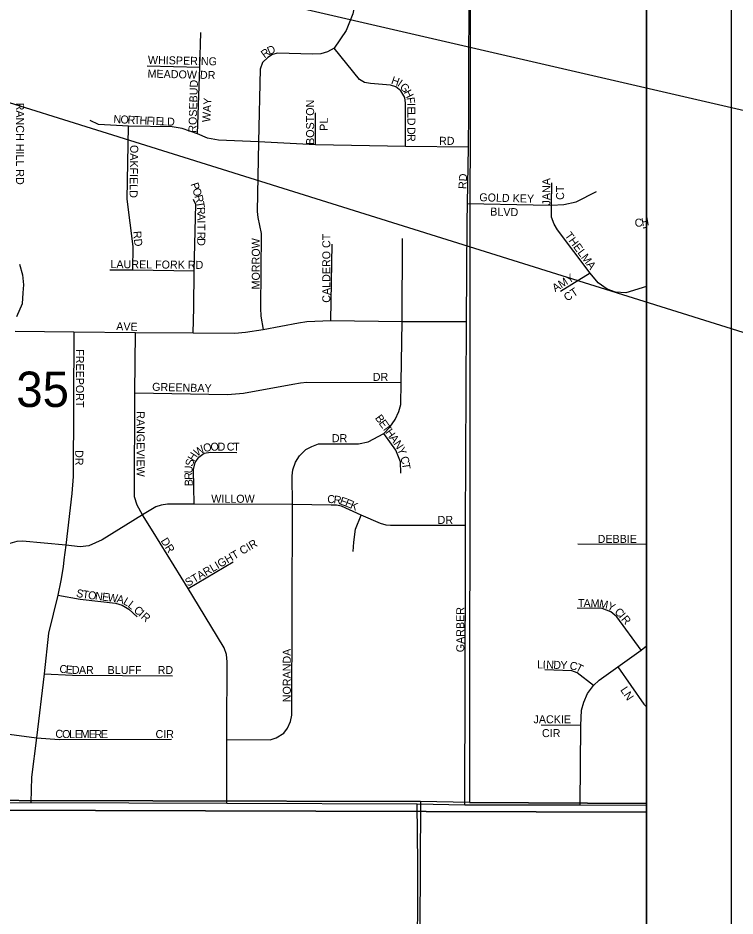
# Model space of a CAD drawing. Extents: x -209 to 4852, y 0 to 905.
# Drawn here: x 375.98 to 392.92, y 235.61 to 256.85 of the extents above; entities that cross this region are included whole.
import ezdxf

# ---------------------------------------------------------------- set-up
doc = ezdxf.new("R2010")
doc.units = 0
for name, color, linetype in [('Default', 7, 'Continuous'), ('GM_X_Airport_Location_Class_2', 7, 'Continuous'), ('GM_X_Airport_Location_Class_3', 7, 'Continuous'), ('GM_X_County_Road', 7, 'Continuous'), ('GM_X_Minor_River', 7, 'Continuous'), ('GM_X_Township_Road_Text', 7, 'Continuous'), ('GM_X_US_Location', 7, 'Continuous'), ('SH_Data', 7, 'Continuous'), ('SH_Text', 7, 'Continuous')]:
    doc.layers.add(name, color=color, linetype=linetype)

msp = doc.modelspace()

# ---------------------------------------------------------------- linework, layer by layer
at = {"layer": 'Default'}
msp.add_lwpolyline([(390.832, 338.559), (254.832, 338.559), (254.832, 202.559), (390.832, 202.559)], close=True, dxfattribs=at)
at = {"layer": 'GM_X_Airport_Location_Class_2'}
for p, q in [((390.832, 251.892), (390.753, 251.88)), ((390.832, 244.399), (389.21, 244.405))]:
    msp.add_line(p, q, dxfattribs=at)
for points in [[(386.629, 254.612), (386.643, 258.282), (386.67, 260.614), (386.666, 262.704), (386.649, 263.966), (386.635, 265.244), (386.624, 265.732), (386.657, 265.925), (386.776, 266.144), (386.924, 266.304)], [(383.945, 258.276), (383.927, 257.141), (383.89, 256.949), (383.736, 256.556), (383.453, 256.136), (383.292, 256.048), (383.133, 256.005), (382.936, 255.998), (382.109, 256.02), (381.995, 255.99), (381.878, 255.916), (381.758, 255.796), (381.698, 255.637), (381.664, 253.92), (381.626, 252.277), (381.644, 252.128), (381.723, 251.754), (381.706, 249.988), (381.716, 249.794), (381.773, 249.483)], [(380.217, 254.113), (380.274, 255.685), (380.301, 256.507)], [(385.134, 253.814), (385.138, 254.832), (385.12, 254.972), (385.026, 255.131), (384.904, 255.223), (384.782, 255.263), (384.308, 255.3), (384.166, 255.325), (384.049, 255.398), (383.453, 256.136)], [(379.033, 255.722), (380.274, 255.685)], [(383.005, 253.851), (383.009, 254.61)], [(386.595, 252.016), (386.598, 252.463), (386.625, 253.791), (386.629, 254.612)], [(386.625, 253.791), (385.134, 253.814), (383.005, 253.851), (381.664, 253.92), (380.718, 253.957), (380.459, 254.01), (380.217, 254.113), (379.857, 254.24), (379.62, 254.273), (378.589, 254.294), (377.881, 254.33), (377.678, 254.426)], [(378.693, 250.891), (378.697, 251.443), (378.554, 252.565), (378.589, 254.294)], [(388.59, 252.421), (388.593, 252.948)], [(388.155, 252.431), (388.59, 252.421), (388.877, 252.439), (389.173, 252.504), (389.647, 252.747)], [(380.129, 249.997), (380.144, 250.867), (380.181, 252.437), (380.122, 252.559)], [(386.598, 252.463), (388.155, 252.431)], [(390.832, 250.503), (390.346, 250.349), (390.1, 250.367), (389.902, 250.438), (389.688, 250.586), (389.502, 250.811), (388.732, 251.841), (388.653, 251.972), (388.59, 252.14), (388.59, 252.421)], [(386.551, 244.028), (386.553, 244.846), (386.577, 249.669), (386.595, 252.016)], [(380.912, 239.782), (381.935, 239.777), (382.076, 239.822), (382.258, 239.933), (382.346, 240.054), (382.414, 240.207), (382.445, 240.36), (382.464, 245.342), (382.459, 246.02), (382.473, 246.16), (382.539, 246.342), (382.633, 246.497), (382.779, 246.64), (382.918, 246.717), (383.077, 246.776), (384.024, 246.776), (384.255, 246.828), (384.62, 247.023), (384.769, 247.171), (384.892, 247.351), (384.98, 247.541), (385.028, 247.707), (385.034, 248.232), (385.057, 249.671), (385.066, 251.631)], [(383.374, 249.691), (383.399, 251.497)], [(378.145, 250.895), (378.693, 250.891), (380.144, 250.867)], [(389.502, 250.811), (388.799, 250.381)], [(380.12, 249.403), (380.129, 249.997)], [(375.907, 249.444), (377.299, 249.43), (378.752, 249.413), (380.12, 249.403), (381.104, 249.395), (381.353, 249.415), (381.773, 249.483), (382.603, 249.637), (382.801, 249.671), (383.374, 249.691), (385.057, 249.671), (386.577, 249.669)], [(377.299, 249.43), (377.279, 246.005), (377.245, 245.601), (377.105, 244.377), (377.063, 244.035)], [(379.168, 244.697), (378.919, 245.101), (378.79, 245.329), (378.726, 245.527), (378.741, 247.985), (378.752, 249.413)], [(378.741, 247.985), (380.926, 247.948), (381.307, 247.976), (382.476, 248.186), (382.65, 248.223), (382.804, 248.237), (385.034, 248.232)], [(385.027, 246.083), (385.015, 246.354), (384.909, 246.628), (384.62, 247.023)], [(380.138, 245.348), (380.124, 246.167), (380.16, 246.335), (380.249, 246.462), (380.373, 246.556), (380.524, 246.58), (381.151, 246.575)], [(386.553, 244.846), (384.781, 244.845), (384.678, 244.856), (384.547, 244.895), (384.091, 245.091), (383.619, 245.306), (383.507, 245.328), (383.376, 245.328), (382.464, 245.342), (380.138, 245.348), (379.51, 245.351), (379.362, 245.328), (379.236, 245.284), (378.919, 245.101), (377.965, 244.51), (377.647, 244.367), (377.443, 244.342), (377.105, 244.377), (376.079, 244.474), (375.945, 244.465), (375.78, 244.423), (375.63, 244.312), (375.512, 244.147)], [(383.896, 244.23), (383.912, 244.451), (383.952, 244.756), (384.091, 245.091)], [(380.913, 239.981), (380.92, 241.62), (380.907, 241.793), (380.851, 241.95), (380.239, 242.956), (379.997, 243.353), (379.168, 244.697)], [(377.063, 244.035), (377.044, 243.871), (376.991, 243.546), (376.914, 243.201), (376.695, 242.297), (376.593, 241.339), (376.41, 239.827), (376.297, 238.891), (376.282, 238.291)], [(379.997, 243.353), (381.063, 243.989)], [(386.537, 238.236), (386.551, 244.028)], [(376.914, 243.201), (377.447, 243.106), (378.284, 243.005), (378.441, 242.964), (378.592, 242.87), (378.793, 242.684)], [(390.702, 241.896), (390.131, 242.686), (389.99, 242.805), (389.783, 242.883), (389.193, 242.887)], [(389.262, 238.237), (389.277, 240.113), (389.295, 240.475), (389.347, 240.664), (389.439, 240.869), (389.582, 241.063), (389.715, 241.19), (390.154, 241.505), (390.702, 241.896), (390.832, 242.002)], [(376.593, 241.339), (377.267, 241.302), (379.627, 241.288)], [(389.582, 241.063), (389.19, 241.361), (389.067, 241.411), (388.425, 241.433)], [(390.154, 241.505), (390.767, 240.62), (390.832, 240.557)], [(389.277, 240.113), (388.339, 240.126)], [(375.408, 239.957), (376.41, 239.827), (376.96, 239.785), (379.607, 239.789)], [(380.91, 238.277), (380.912, 239.782), (380.913, 239.981)], [(366.522, 238.288), (371.63, 238.259), (373.587, 238.273), (376.282, 238.291), (380.91, 238.277), (385.415, 238.265), (386.537, 238.236), (389.262, 238.237), (390.832, 238.232)], [(385.242, 214.061), (385.273, 214.222), (385.304, 214.556), (385.369, 215.845), (385.348, 217.473), (385.344, 218.733), (385.362, 220.119), (385.376, 221.245), (385.408, 224.469), (385.408, 225.291), (385.395, 226.051), (385.394, 227.041), (385.416, 228.123), (385.403, 231.675), (385.42, 234.107), (385.427, 236.85), (385.415, 238.265)]]:
    msp.add_lwpolyline(points, dxfattribs=at)
at = {"layer": 'GM_X_County_Road'}
msp.add_lwpolyline([(376.015, 251.029), (376.086, 250.776), (376.104, 250.54), (376.092, 250.35), (376.072, 250.092), (375.944, 249.782)], dxfattribs=at)
at = {"layer": 'GM_X_Minor_River'}
for points in [[(386.662, 258.306), (386.645, 238.294), (385.487, 238.317), (366.505, 238.365), (366.643, 258.429)], [(390.832, 238.271), (390.832, 258.301), (386.662, 258.306), (386.645, 238.294)], [(365.444, 238.341), (366.505, 238.365), (385.487, 238.317), (385.389, 218.776), (365.169, 218.303)], [(390.832, 218.947), (390.832, 238.271), (386.645, 238.294), (385.487, 238.317), (385.389, 218.776)]]:
    msp.add_lwpolyline(points, close=True, dxfattribs=at)
at = {"layer": 'GM_X_US_Location'}
msp.add_lwpolyline([(286.607, 238.38), (390.832, 238.067), (390.832, 267.836), (390.327, 268.483), (388.856, 267.062), (387.393, 265.999), (383.67, 269.68), (383.375, 269.495), (381.675, 271.136), (380.106, 269.962), (378.495, 269.99)], dxfattribs=at)
msp.add_lwpolyline([(286.607, 238.38), (390.832, 238.067), (390.832, 267.836), (390.327, 268.483), (388.856, 267.062), (387.393, 265.999), (383.67, 269.68), (383.375, 269.495), (381.675, 271.136), (380.106, 269.962), (378.495, 269.99)], dxfattribs=at)
msp.add_lwpolyline([(285.96, 202.559), (390.832, 202.559), (390.832, 238.067), (286.607, 238.38), (286.27, 219.835)], close=True, dxfattribs=at)
at = {"layer": 'SH_Data'}
for p, q in [((392.832, 340.559), (392.832, 200.559)), ((390.832, 338.559), (390.832, 202.559))]:
    msp.add_line(p, q, dxfattribs=at)
at = {"layer": 'SH_Text'}
msp.add_lwpolyline([(329.283, 269.416), (400.488, 252.966), (430.167, 252.966), (430.167, 247.327), (400.495, 247.1)], close=True, dxfattribs=at)

# ---------------------------------------------------------------- texts
at = {"layer": 'GM_X_Airport_Location_Class_3'}
for s, height, rotation, p in [('D', 0.189, 24.0424, (381.916, 255.973)), ('R', 0.189, 35.6506, (381.803, 255.891)), ('WHISPERING', 0.1894, 358.6685, (379.045, 255.767)), ('MEADOW DR', 0.1894, 358.6838, (379.037, 255.441)), ('ROSEBUD', 0.1894, 88.2385, (380.192, 254.133)), ('H', 0.189, 340.9637, (384.782, 255.301)), ('I', 0.189, 325.631, (384.927, 255.252)), ('G', 0.189, 310.4045, (384.986, 255.214)), ('H', 0.189, 296.829, (385.088, 255.097)), ('WAY', 0.1894, 86.5338, (380.517, 254.381)), ('F', 0.189, 278.1417, (385.158, 254.964)), ('RANCH HILL RD', 0.18939, 270, (375.93, 254.848)), ('BOSTON', 0.1894, 90, (382.975, 253.848)), ('I', 0.189, 271.5304, (385.176, 254.838)), ('E', 0.189, 270.3825, (385.179, 254.755)), ('N', 0.189, 357.2893, (378.229, 254.367)), ('O', 0.189, 357.2893, (378.395, 254.359)), ('R', 0.189, 357.2795, (378.562, 254.351)), ('T', 0.189, 357.303, (378.712, 254.344)), ('H', 0.189, 357.2893, (378.845, 254.338)), ('F', 0.189, 357.303, (379.012, 254.33)), ('I', 0.189, 357.2962, (379.145, 254.324)), ('E', 0.189, 357.2945, (379.228, 254.32)), ('L', 0.189, 357.289, (379.361, 254.313)), ('D', 0.189, 357.7973, (379.496, 254.307)), ('L', 0.189, 270, (385.18, 254.622)), ('PL', 0.1894, 90, (383.297, 254.181)), ('D', 0.189, 269.9928, (385.18, 254.489)), ('D', 0.189, 269.9928, (385.18, 254.272)), ('R', 0.189, 269.994, (385.18, 254.106)), ('RD', 0.1894, 0, (385.927, 253.85)), ('OAKFIELD', 0.1894, 269.1701, (378.63, 253.848)), ('RD', 0.1894, 86.989, (386.575, 252.8)), ('JANA', 0.1894, 90, (388.558, 252.415)), ('P', 0.189, 288.4306, (380.051, 252.922)), ('O', 0.189, 288.4306, (380.094, 252.795)), ('CT', 0.1894, 90, (388.884, 252.548)), ('R', 0.189, 285.3588, (380.146, 252.639)), ('GOLD KEY', 0.1894, 358.3843, (386.878, 252.517)), ('T', 0.189, 279.2153, (380.184, 252.5)), ('BLVD', 0.1894, 358.4877, (387.136, 252.178)), ('R', 0.189, 273.0718, (380.205, 252.374)), ('A', 0.189, 270, (380.213, 252.227)), ('I', 0.189, 270, (380.213, 252.06)), ('T', 0.189, 270, (380.213, 251.977)), ('C', 0.189, 6.1199, (390.564, 251.904)), ('H', 0.189, 9.6498, (390.726, 251.922)), ('RD', 0.1894, 276.0054, (378.696, 251.802)), ('R', 0.189, 270, (380.213, 251.793)), ('CALDERO CT', 0.1894, 90, (383.358, 250.115)), ('THELMA', 0.1894, 306.6737, (388.889, 251.703)), ('D', 0.189, 270, (380.213, 251.643)), ('MORROW', 0.1894, 90, (381.692, 250.431)), ('LAUREL FORK RD', 0.18939, 359.519, (378.16, 250.934)), ('AMY', 0.1894, 32.1985, (388.675, 250.362)), ('CT', 0.1894, 33.6867, (388.955, 250.14)), ('AVE', 0.1894, 358.0261, (378.295, 249.467)), ('FREEPORT', 0.1894, 270, (377.346, 249.015)), ('DR', 0.1894, 0, (384.361, 248.267)), ('GREENBAY', 0.1894, 358.4934, (379.145, 248.034)), ('RANGEVIEW', 0.1894, 270, (378.78, 247.548)), ('B', 0.189, 305.947, (384.406, 247.386)), ('E', 0.189, 305.941, (384.494, 247.264)), ('T', 0.189, 305.941, (384.572, 247.156)), ('H', 0.189, 305.9528, (384.651, 247.048)), ('DR', 0.1894, 0, (383.394, 246.817)), ('A', 0.189, 305.9528, (384.748, 246.914)), ('N', 0.189, 303.7689, (384.845, 246.78)), ('W', 0.189, 32.123, (380.207, 246.471)), ('O', 0.189, 11.91, (380.374, 246.58)), ('O', 0.189, 1.3769, (380.528, 246.613)), ('D', 0.189, 0, (380.694, 246.617)), ('C', 0.189, 0, (380.91, 246.617)), ('T', 0.189, 0, (381.06, 246.617)), ('Y', 0.189, 292.1626, (384.933, 246.651)), ('DR', 0.1894, 270, (377.329, 246.631)), ('S', 0.189, 75.2217, (380.106, 246.231)), ('H', 0.189, 57.5405, (380.133, 246.346)), ('C', 0.189, 285.7152, (385.009, 246.454)), ('U', 0.189, 86.939, (380.098, 246.075)), ('T', 0.189, 278.6402, (385.048, 246.316)), ('R', 0.189, 91.9293, (380.103, 245.929)), ('B', 0.189, 91.8946, (380.108, 245.779)), ('WILLOW', 0.1894, 0, (380.544, 245.384)), ('C', 0.189, 355.3312, (383.279, 245.384)), ('R', 0.189, 351.6638, (383.426, 245.372)), ('E', 0.189, 340.9601, (383.565, 245.352)), ('E', 0.189, 337.4579, (383.688, 245.31)), ('K', 0.189, 337.0052, (383.811, 245.259)), ('DR', 0.1894, 0, (385.894, 244.884)), ('DR', 0.1894, 302.0029, (379.341, 244.484)), ('STARLIGHT CIR', 0.18939, 30.2964, (379.993, 243.396)), ('DEBBIE', 0.1894, 0, (389.677, 244.434)), ('S', 0.189, 346.5733, (377.339, 243.165)), ('T', 0.189, 352.4105, (377.49, 243.13)), ('O', 0.189, 353.0389, (377.624, 243.112)), ('N', 0.189, 353.0322, (377.789, 243.092)), ('E', 0.189, 353.039, (377.955, 243.072)), ('W', 0.189, 352.5998, (378.087, 243.056)), ('A', 0.189, 347.1938, (378.297, 243.029)), ('L', 0.189, 329.1909, (378.445, 242.998)), ('L', 0.189, 322.4198, (378.555, 242.933)), ('T', 0.189, 359.2077, (389.21, 242.917)), ('A', 0.189, 359.2045, (389.343, 242.915)), ('M', 0.189, 359.2054, (389.51, 242.913)), ('M', 0.189, 349.1331, (389.701, 242.911)), ('Y', 0.189, 334.1777, (389.885, 242.878)), ('C', 0.189, 318.6953, (378.696, 242.821)), ('I', 0.189, 318.341, (378.808, 242.722)), ('GARBER', 0.1894, 90, (386.525, 241.848)), ('C', 0.189, 316.666, (390.062, 242.784)), ('R', 0.189, 318.3806, (378.87, 242.667)), ('I', 0.189, 310.4495, (390.168, 242.685)), ('R', 0.189, 309.8584, (390.222, 242.622)), ('NORANDA', 0.1894, 90, (382.425, 240.665)), ('C', 0.189, 354.0889, (376.948, 241.367)), ('E', 0.189, 354.6936, (377.099, 241.351)), ('L', 0.189, 358.4969, (388.244, 241.467)), ('I', 0.189, 358.5075, (388.378, 241.464)), ('N', 0.189, 358.5065, (388.461, 241.461)), ('D', 0.189, 358.492, (388.627, 241.457)), ('Y', 0.189, 358.5065, (388.794, 241.453)), ('C', 0.189, 349.1759, (389.003, 241.448)), ('T', 0.189, 333.3372, (389.137, 241.424)), ('D', 0.189, 358.5516, (377.246, 241.338)), ('A', 0.189, 359.9703, (377.417, 241.334)), ('R', 0.189, 359.9941, (377.584, 241.334)), ('BLUFF', 0.1894, 0, (378.094, 241.334)), ('RD', 0.1894, 0, (379.277, 241.334)), ('LN', 0.1894, 303.68, (390.205, 240.956)), ('JACKIE', 0.1894, 0, (388.161, 240.167)), ('C', 0.189, 354.7704, (376.851, 239.833)), ('O', 0.189, 359.4636, (377.018, 239.819)), ('L', 0.189, 359.9956, (377.186, 239.817)), ('E', 0.189, 359.9956, (377.32, 239.817)), ('M', 0.189, 0.0001, (377.453, 239.817)), ('E', 0.189, 0, (377.653, 239.817)), ('R', 0.189, 0, (377.786, 239.817)), ('E', 0.189, 0, (377.936, 239.817)), ('CIR', 0.1894, 0, (379.227, 239.817)), ('CIR', 0.1894, 0, (388.361, 239.841))]:
    msp.add_text(s, height=height, rotation=rotation, dxfattribs=at).set_placement(p)
at = {"layer": 'GM_X_Township_Road_Text'}
msp.add_text('35', height=0.8371, rotation=0, dxfattribs=at).set_placement((375.936, 247.649))

doc.saveas('drawing.dxf')
